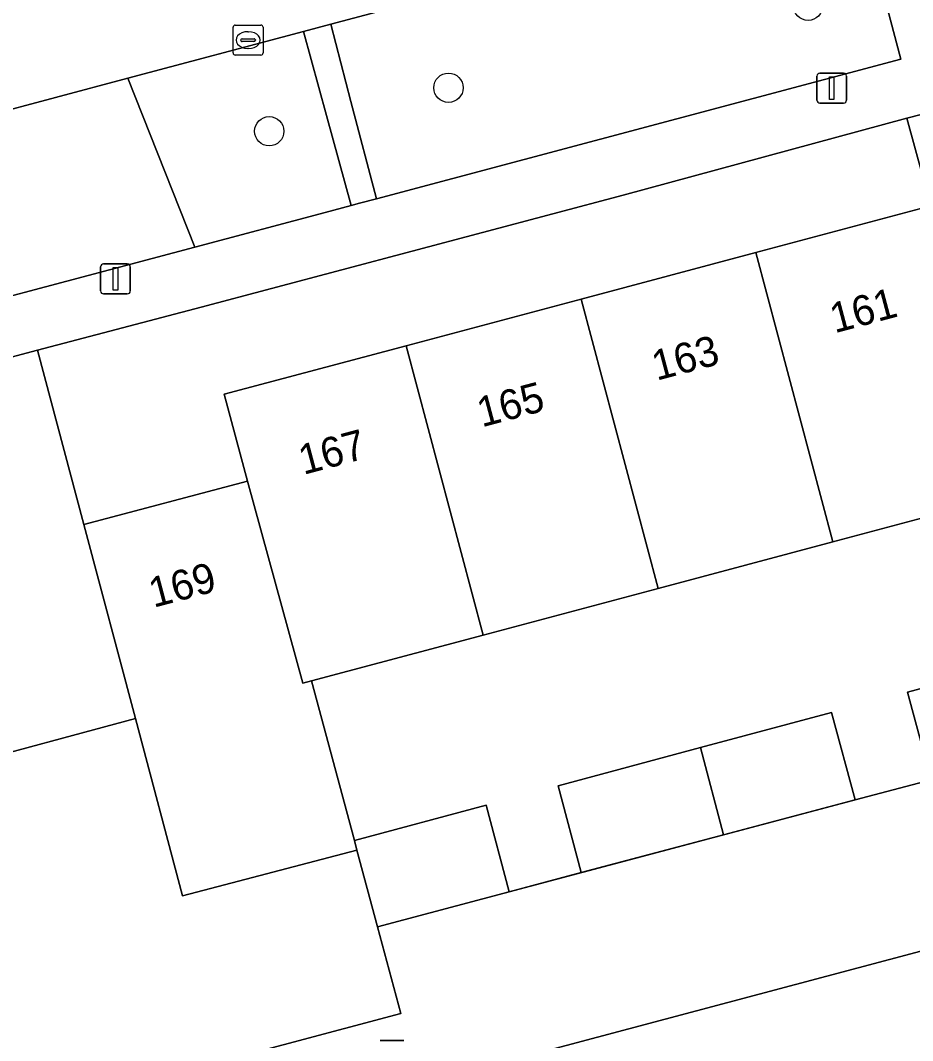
# Model space of a CAD drawing. Extents: x 162542 to 163147, y 380779 to 381521.
# Drawn here: x 162664.29 to 162694.02, y 381070.34 to 381104.34 of the extents above; entities that cross this region are included whole.
import ezdxf

# ---------------------------------------------------------------- set-up
doc = ezdxf.new("R2010")
doc.units = 0
for name, color, linetype in [('IMGEO_Boom', 7, 'Continuous'), ('IMGEO_Erf', 7, 'Continuous'), ('IMGEO_Groenvoorziening', 7, 'Continuous'), ('IMGEO_Kolk', 7, 'Continuous'), ('IMGEO_Lichtmast', 7, 'Continuous'), ('IMGEO_Muur', 7, 'Continuous'), ('IMGEO_Pand', 7, 'Continuous'), ('IMGEO_Pand_nummerreeks', 7, 'Continuous'), ('IMGEO_Rijbaan_lokaal_open', 7, 'Continuous'), ('IMGEO_Voetpad_open', 7, 'Continuous')]:
    doc.layers.add(name, color=color, linetype=linetype)

msp = doc.modelspace()

# ---------------------------------------------------------------- linework, layer by layer
at = {"layer": 'IMGEO_Boom'}
for centre in [(162690.537, 381104.829), (162678.557, 381102.096), (162672.584, 381100.646)]:
    msp.add_circle(centre, 0.489, dxfattribs=at)
at = {"layer": 'IMGEO_Erf'}
for points in [[(162677.15, 381093.501), (162682.975, 381095.053), (162688.799, 381096.606), (162694.624, 381098.159), (162693.826, 381101.081), (162684.374, 381098.519), (162670.32, 381094.788), (162664.86, 381093.347), (162666.405, 381087.539), (162671.858, 381088.989), (162671.086, 381091.884)], [(162698.601, 381083.229), (162697.197, 381088.519), (162691.363, 381086.964), (162685.539, 381085.411), (162679.714, 381083.858), (162673.995, 381082.334), (162675.421, 381077.015), (162679.807, 381078.191), (162680.581, 381075.305), (162682.981, 381075.942), (162682.206, 381078.834), (162686.95, 381080.106), (162691.322, 381081.278), (162692.103, 381078.365), (162694.634, 381079.037), (162693.851, 381081.956)]]:
    msp.add_lwpolyline(points, close=True, dxfattribs=at)
msp.add_lwpolyline([(162653.605, 381065.029), (162676.968, 381071.245), (162676.192, 381074.139), (162675.507, 381076.694), (162669.697, 381075.169), (162668.124, 381081.078), (162662.112, 381079.459), (162656.102, 381077.841), (162657.689, 381071.873), (162651.978, 381070.387), (162650.445, 381076.043), (162645.437, 381074.716), (162640.149, 381073.316), (162634.861, 381071.915)], dxfattribs=at)
at = {"layer": 'IMGEO_Groenvoorziening'}
for points in [[(162692.09, 381108.85), (162674.634, 381104.211), (162675.308, 381101.642), (162676.159, 381098.398), (162693.633, 381103.044)], [(162674.49, 381101.173), (162673.722, 381103.968), (162667.876, 381102.415), (162670.107, 381096.789), (162674.447, 381097.943), (162675.314, 381098.173)], [(162667.876, 381102.415), (162663.041, 381101.13), (162657.083, 381099.547), (162658.557, 381093.718), (162670.107, 381096.789)]]:
    msp.add_lwpolyline(points, close=True, dxfattribs=at)
at = {"layer": 'IMGEO_Kolk'}
for p, q in [((162671.38, 381103.258), (162671.38, 381104.11)), ((162671.455, 381104.184), (162672.307, 381104.184)), ((162672.381, 381104.11), (162672.381, 381103.258)), ((162671.639, 381103.678), (162671.639, 381103.69)), ((162671.682, 381103.727), (162672.08, 381103.727)), ((162671.868, 381103.964), (162671.893, 381103.964)), ((162672.123, 381103.69), (162672.123, 381103.678)), ((162672.077, 381103.641), (162671.679, 381103.641)), ((162671.891, 381103.404), (162671.866, 381103.404)), ((162672.307, 381103.184), (162671.455, 381103.184))]:
    msp.add_line(p, q, dxfattribs=at)
for points in [[(162671.38, 381103.258), (162671.38, 381104.11)], [(162671.455, 381104.184), (162672.307, 381104.184)], [(162672.381, 381104.11), (162672.381, 381103.258)], [(162672.307, 381103.184), (162671.455, 381103.184)]]:
    msp.add_lwpolyline(points, dxfattribs=at)
for centre, radius, start, end in [((162671.457, 381104.108), 0.0765, 91.552, 178.448), ((162671.457, 381104.108), 0.0765, 91.552, 178.448), ((162672.305, 381104.108), 0.0765, 1.552, 88.448), ((162672.305, 381104.108), 0.0765, 1.552, 88.448), ((162671.679, 381103.687), 0.0403, 85.8775, 175.7526), ((162671.676, 381103.677), 0.0366, 178.938, 274.7102), ((162672.08, 381103.684), 0.043, 264.8664, 352.4533), ((162672.084, 381103.689), 0.0386, 1.7309, 96.639), ((162671.457, 381103.26), 0.0765, 181.552, 268.448), ((162671.457, 381103.26), 0.0765, 181.552, 268.448), ((162672.305, 381103.26), 0.0765, 271.552, 358.448), ((162672.305, 381103.26), 0.0765, 271.552, 358.448)]:
    msp.add_arc(centre, radius, start, end, dxfattribs=at)
for centre, major_axis, ratio, start_param, end_param in [((162671.867, 381103.684), (-0.387, 0.002), 0.722429, 4.712389, 7.853982), ((162671.892, 381103.684), (-0.39, 0.002), 0.717154, 1.570796, 4.712389)]:
    msp.add_ellipse(centre, major_axis=major_axis, ratio=ratio, start_param=start_param, end_param=end_param, dxfattribs=at)
at = {"layer": 'IMGEO_Lichtmast'}
for p, q in [((162690.83, 381101.683), (162690.83, 381102.483)), ((162690.83, 381102.483), (162690.83, 381101.683)), ((162690.93, 381102.583), (162691.72, 381102.583)), ((162691.72, 381102.583), (162690.93, 381102.583)), ((162691.82, 381102.483), (162691.82, 381101.683)), ((162691.82, 381101.683), (162691.82, 381102.483)), ((162691.72, 381101.583), (162690.93, 381101.583)), ((162690.93, 381101.583), (162691.72, 381101.583)), ((162667.066, 381096.227), (162667.856, 381096.227)), ((162667.856, 381096.227), (162667.066, 381096.227)), ((162666.966, 381095.327), (162666.966, 381096.127)), ((162666.966, 381096.127), (162666.966, 381095.327)), ((162667.956, 381096.127), (162667.956, 381095.327)), ((162667.956, 381095.327), (162667.956, 381096.127)), ((162667.856, 381095.227), (162667.066, 381095.227)), ((162667.066, 381095.227), (162667.856, 381095.227)), ((162676.28, 381070.345), (162677.07, 381070.345)), ((162677.07, 381070.345), (162676.28, 381070.345))]:
    msp.add_line(p, q, dxfattribs=at)
for points in [[(162691.25, 381102.458), (162691.4, 381102.458), (162691.4, 381101.708), (162691.25, 381101.708), (162691.25, 381102.458)], [(162667.386, 381096.102), (162667.536, 381096.102), (162667.536, 381095.352), (162667.386, 381095.352), (162667.386, 381096.102)]]:
    msp.add_lwpolyline(points, dxfattribs=at)
for centre, start, end in [((162690.93, 381102.483), 90, 180), ((162690.93, 381102.483), 90, 180), ((162691.72, 381102.483), 0, 90), ((162691.72, 381102.483), 360, 90), ((162690.93, 381101.683), 180, 270), ((162690.93, 381101.683), 180, 270), ((162691.72, 381101.683), 270, 0), ((162691.72, 381101.683), 270, 0), ((162667.066, 381096.127), 90, 180), ((162667.066, 381096.127), 90, 180), ((162667.856, 381096.127), 0, 90), ((162667.856, 381096.127), 360, 90), ((162667.066, 381095.327), 180, 270), ((162667.066, 381095.327), 180, 270), ((162667.856, 381095.327), 270, 0), ((162667.856, 381095.327), 270, 0)]:
    msp.add_arc(centre, 0.1, start, end, dxfattribs=at)
at = {"layer": 'IMGEO_Muur'}
for points in [[(162670.32, 381094.788), (162664.86, 381093.347)], [(162676.192, 381074.139), (162699.379, 381080.297)], [(162676.192, 381074.139), (162676.968, 381071.245), (162653.605, 381065.029)]]:
    msp.add_lwpolyline(points, dxfattribs=at)
at = {"layer": 'IMGEO_Pand'}
for points in [[(162688.799, 381096.606), (162691.363, 381086.964), (162697.197, 381088.519), (162694.624, 381098.159)], [(162685.539, 381085.411), (162691.363, 381086.964), (162688.799, 381096.606), (162682.975, 381095.053)], [(162685.539, 381085.411), (162682.975, 381095.053), (162677.15, 381093.501), (162679.714, 381083.858)], [(162673.995, 381082.334), (162679.714, 381083.858), (162677.15, 381093.501), (162671.086, 381091.884), (162671.858, 381088.989), (162673.699, 381082.259)], [(162666.405, 381087.539), (162664.86, 381093.347), (162658.845, 381091.748), (162662.112, 381079.459), (162668.124, 381081.078)], [(162671.858, 381088.989), (162666.405, 381087.539), (162668.124, 381081.078), (162669.697, 381075.169), (162675.507, 381076.694), (162675.421, 381077.015), (162673.995, 381082.334), (162673.699, 381082.259)], [(162698.601, 381083.229), (162693.851, 381081.956), (162694.634, 381079.037), (162699.379, 381080.297)], [(162686.95, 381080.106), (162687.722, 381077.201), (162692.103, 381078.365), (162691.322, 381081.278)], [(162686.95, 381080.106), (162682.206, 381078.834), (162682.981, 381075.942), (162687.722, 381077.201)], [(162675.421, 381077.015), (162675.507, 381076.694), (162676.192, 381074.139), (162680.581, 381075.305), (162679.807, 381078.191)]]:
    msp.add_lwpolyline(points, close=True, dxfattribs=at)
at = {"layer": 'IMGEO_Rijbaan_lokaal_open'}
msp.add_lwpolyline([(162641.237, 381154.972), (162643.024, 381148.328), (162645.846, 381137.677), (162646.141, 381136.563), (162648.974, 381125.871), (162650.784, 381119.239), (162654.437, 381105.453), (162655.072, 381104.461), (162655.942, 381103.505), (162657.142, 381102.572), (162658.064, 381102.039), (162660.094, 381101.266), (162661.162, 381101.085), (162663.041, 381101.13), (162667.876, 381102.415), (162673.722, 381103.968), (162674.634, 381104.211), (162692.09, 381108.85), (162694.038, 381109.357)], dxfattribs=at)
msp.add_lwpolyline([(162769.976, 381087.575), (162769.876, 381087.879), (162771.776, 381088.409), (162784.095, 381091.679), (162791.929, 381093.758), (162790.628, 381098.953), (162787.911, 381098.229), (162654.159, 381062.654), (162655.028, 381059.467), (162655.628, 381057.268), (162655.725, 381057.293), (162692.811, 381067.153), (162695.634, 381067.905), (162698.168, 381068.579), (162700.7, 381069.254), (162703.311, 381069.95)], close=True, dxfattribs=at)
at = {"layer": 'IMGEO_Voetpad_open'}
for points in [[(162632.291, 381081.579), (162637.577, 381082.985), (162642.863, 381084.391), (162648.149, 381085.798), (162647.384, 381088.694), (162652.83, 381090.149), (162655.504, 381090.86), (162658.845, 381091.748), (162664.86, 381093.347), (162670.32, 381094.788), (162684.374, 381098.519), (162693.826, 381101.081), (162696.302, 381101.71), (162760.455, 381118.748)], [(162692.09, 381108.85), (162693.633, 381103.044), (162676.159, 381098.398), (162675.595, 381098.248), (162675.314, 381098.173), (162674.447, 381097.943), (162670.107, 381096.789), (162658.557, 381093.718), (162657.825, 381093.523), (162651.775, 381091.915), (162650.231, 381097.726), (162656.283, 381099.334), (162657.083, 381099.547), (162663.041, 381101.13), (162661.162, 381101.085), (162660.094, 381101.266), (162658.064, 381102.039), (162657.142, 381102.572), (162655.942, 381103.505), (162655.072, 381104.461)], [(162696.302, 381101.71), (162693.826, 381101.081), (162694.624, 381098.159)], [(162654.159, 381062.654), (162787.911, 381098.229)], [(162694.634, 381079.037), (162692.103, 381078.365), (162687.722, 381077.201), (162682.981, 381075.942), (162680.581, 381075.305), (162676.192, 381074.139), (162676.968, 381071.245), (162653.605, 381065.029)]]:
    msp.add_lwpolyline(points, dxfattribs=at)
msp.add_lwpolyline([(162675.308, 381101.642), (162674.634, 381104.211), (162673.722, 381103.968), (162674.49, 381101.173), (162675.314, 381098.173), (162675.595, 381098.248), (162676.159, 381098.398)], close=True, dxfattribs=at)

# ---------------------------------------------------------------- texts
at = {"layer": 'IMGEO_Pand_nummerreeks'}
for s, rotation, p in [('161', 14.9271, (162691.423, 381093.911)), ('163', 14.9271, (162685.491, 381092.33)), ('165', 14.9271, (162679.667, 381090.777)), ('167', 14.9271, (162673.722, 381089.192)), ('169', 14.8912, (162668.73, 381084.764))]:
    msp.add_text(s, height=1, rotation=rotation, dxfattribs=at).set_placement(p)

doc.saveas('drawing.dxf')
